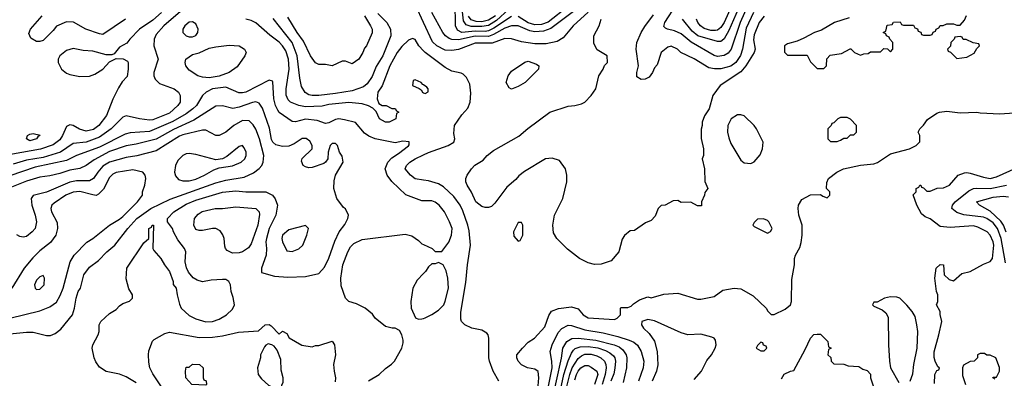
# Model space of a CAD drawing. Header units: inches. Extents: x 1793389 to 1900389, y 320802 to 470796.
# Tile 456 of 656: x 1847569 to 1853496, y 446528 to 448687. Entities that reach past the tile are written whole.
import ezdxf

# ---------------------------------------------------------------- set-up
doc = ezdxf.new("R2010")
doc.units = ezdxf.units.IN
doc.header["$MEASUREMENT"] = 0
doc.layers.add('B8444', color=7, linetype='Continuous')
doc.layers.add('B8454', color=7, linetype='Continuous')

msp = doc.modelspace()

# ---------------------------------------------------------------- linework, layer by layer
at = {"layer": 'B8444', "color": 2}
for points, elevation in [([(1850000, 448670.6), (1849953.6, 448770)], 410), ([(1848421.6, 448730), (1848370, 448685.1), (1848290.8, 448630), (1848231, 448570), (1848214.8, 448545.2), (1848170, 448522), (1848138, 448482), (1848123.6, 448476.4), (1848090, 448475.3), (1848010, 448498), (1847950, 448500.9), (1847890, 448513.2), (1847850, 448502.7), (1847810.8, 448470), (1847800.7, 448450), (1847800.7, 448430), (1847820.7, 448390), (1847850, 448364.9), (1847870, 448356.3), (1847930, 448345.5), (1847990, 448347.3), (1848021.5, 448358.5), (1848068.7, 448390), (1848110, 448434), (1848150, 448454), (1848191.6, 448451.6), (1848218, 448438), (1848222, 448430), (1848222, 448390), (1848215.3, 448344.7), (1848186.4, 448313.6), (1848163.5, 448276.5), (1848130.5, 448209.5), (1848090.5, 448110), (1848044.4, 448050), (1848014, 448026), (1847970, 448016.3), (1847928.3, 448028.3), (1847890, 448049.4), (1847870, 448053.2), (1847850, 448044), (1847826.4, 447990), (1847810, 447964.5), (1847770, 447933.3), (1847693.3, 447906.7), (1847470, 447866.9)], 410), ([(1848550, 448749.5), (1848437.3, 448650), (1848390, 448597.2), (1848379.1, 448570), (1848377.3, 448530), (1848402.8, 448450), (1848377.3, 448370), (1848377.3, 448350), (1848384, 448330), (1848410, 448304), (1848498, 448270), (1848524.7, 448250), (1848534.8, 448230), (1848534, 448190), (1848520.7, 448170), (1848470, 448125.1), (1848370, 448084.2), (1848350, 448082.4), (1848290, 448089.4), (1848210, 448109.2), (1848190, 448101.2), (1848119.1, 448030), (1848050, 447979.7), (1847970, 447949.7), (1847890, 447942), (1847814, 447890), (1847710, 447856.4), (1847610, 447841.7), (1847530, 447817.4)], 414), ([(1848206, 448690), (1848070, 448599), (1848050, 448601.2), (1847968, 448630), (1847892.5, 448672.5), (1847850, 448675.3), (1847790.7, 448649.3), (1847770, 448622), (1847710, 448562), (1847690, 448555.3), (1847670, 448555.3), (1847635.3, 448575.3), (1847624, 448604), (1847633.2, 448630), (1847703.7, 448710)], 406), ([(1849725.4, 448725.4), (1849779.1, 448670), (1849800.5, 448630), (1849803, 448590), (1849754.4, 448470), (1849715.1, 448404.9), (1849690, 448345.2), (1849659.9, 448300.1), (1849637.7, 448282.3), (1849570, 448259.6), (1849470, 448242), (1849370, 448231.5), (1849330, 448231.5), (1849310, 448235.6), (1849288.2, 448248.2), (1849265.6, 448285.6), (1849255.3, 448335.3), (1849239.8, 448470), (1849210, 448549.4), (1849093.9, 448693.9)], 410), ([(1849644.9, 448710), (1849680.7, 448650), (1849690.7, 448630), (1849690, 448608), (1849656, 448530), (1849644, 448516), (1849634.8, 448490), (1849610, 448448.7), (1849570, 448422), (1849530, 448438), (1849510, 448438), (1849450, 448408.7), (1849410, 448418), (1849370, 448418), (1849350, 448428), (1849319, 448470), (1849278.3, 448558.3), (1849239.5, 448610), (1849182.4, 448702.4)], 406), ([(1850000, 448500.2), (1849972.3, 448530), (1849950, 448568.7), (1849933.6, 448573.6), (1849910, 448564), (1849870, 448526), (1849841.6, 448490), (1849797.1, 448410), (1849750.3, 448289.7), (1849725.5, 448250), (1849721, 448210), (1849730, 448182), (1849750, 448171.3), (1849774, 448170), (1849810, 448152), (1849830, 448152), (1849838, 448138), (1849852, 448130), (1849838, 448122), (1849834, 448090), (1849794, 448070), (1849770, 448069.2), (1849735.3, 448090), (1849714, 448134), (1849694, 448154), (1849669.1, 448169.1), (1849630, 448181.2), (1849550, 448189.6), (1849430, 448176.3), (1849390, 448165.6), (1849290, 448162.4), (1849250, 448169.6), (1849199, 448190), (1849184.9, 448204.9), (1849173.6, 448233.6), (1849173.3, 448270), (1849191.1, 448388.9), (1849188, 448450), (1849170, 448499.3), (1849151.6, 448530), (1849130, 448552.3), (1849073.8, 448593.8), (1848990, 448669.2), (1848962.9, 448682.9), (1848930, 448689.6)], 414), ([(1850000, 447597), (1849990, 447597.2), (1849892.5, 447632.5), (1849810, 447712.3), (1849780.7, 447750), (1849769.4, 447790), (1849784.5, 447830), (1849810, 447856.3), (1849850, 447880.7), (1849910, 447926.8), (1849914, 447934), (1849912.5, 447952.5), (1849875.5, 447955.5), (1849830, 447946.6), (1849708.7, 447970), (1849670, 447986), (1849644.8, 448004.8), (1849590, 448069), (1849524.8, 448084.8), (1849490, 448089.5), (1849470, 448087), (1849430, 448066.6), (1849410, 448062.7), (1849360.1, 448080.1), (1849290, 448087.3), (1849230, 448072.7), (1849210, 448073.2), (1849130, 448129.3), (1849122.3, 448142.3), (1849109.7, 448169.7), (1849099.6, 448210), (1849092.7, 448312.7), (1849090, 448318), (1849070, 448324), (1848930, 448251.8), (1848910, 448247.3), (1848887.7, 448247.7), (1848810, 448280.7), (1848728.9, 448271.1), (1848690.8, 448250), (1848668.7, 448231.3), (1848632.7, 448170), (1848610.5, 448150), (1848570, 448119.7), (1848490, 448074.8), (1848350, 448014.3), (1848233.7, 448006.3), (1848202.9, 447997.1), (1848050, 447919.7), (1847910, 447869.6), (1847850, 447839.7), (1847661.1, 447798.9), (1847510, 447746.3)], 418), ([(1850000, 448294), (1849996.4, 448296.4), (1849986, 448310), (1849950, 448326), (1849938, 448322), (1849934, 448290), (1849972.7, 448272.7), (1849984.7, 448264.7), (1849994, 448250), (1850000, 448247)], 418), ([(1848270, 446501.2), (1848210, 446537.2), (1848170, 446553.2), (1848090, 446569), (1848050, 446594), (1848026.8, 446626.8), (1848017.2, 446650), (1848005.2, 446710), (1848009, 446730), (1848042, 446790), (1848048, 446810), (1848048, 446850), (1848058, 446870), (1848110, 446918), (1848150, 446942), (1848170, 446964.7), (1848190, 446978), (1848230, 446992), (1848248, 447010), (1848248, 447030), (1848225.6, 447065.6), (1848210, 447126), (1848213.2, 447190), (1848316.4, 447343.6), (1848346, 447370), (1848346, 447430), (1848362, 447438), (1848366, 447450), (1848374, 447450), (1848371.3, 447310), (1848376.9, 447296.9), (1848418, 447250), (1848441, 447210), (1848471.3, 447170), (1848492, 447110), (1848492.7, 447092.7), (1848511.1, 447071.1), (1848516, 447030), (1848530, 446974), (1848541, 446950), (1848590, 446906.8), (1848630, 446884.9), (1848690, 446868), (1848730, 446870.6), (1848770, 446884), (1848814, 446910), (1848850, 446944.7), (1848862, 446970), (1848854.6, 447014.6), (1848842, 447050), (1848838, 447090), (1848828, 447110), (1848810, 447122), (1848790, 447122), (1848721.4, 447118.6), (1848670, 447108.7), (1848638, 447118), (1848613.2, 447133.2), (1848586, 447166), (1848572.5, 447192.5), (1848565.2, 447230), (1848569.2, 447290), (1848561.2, 447310), (1848521.5, 447361.5), (1848494, 447410), (1848488.9, 447428.9), (1848458, 447470), (1848458, 447490), (1848497.2, 447530), (1848570, 447576.4), (1848630, 447600.3), (1848790, 447648.2), (1848870, 447657.6), (1848930, 447650.5), (1849050.6, 447650.6), (1849090.6, 447630.6), (1849107.5, 447607.5), (1849120.7, 447570), (1849110.5, 447510), (1849070.4, 447430), (1849054, 447370), (1849050.4, 447350), (1849055.5, 447310), (1849053.4, 447270), (1849024.7, 447190), (1849024.7, 447164.7), (1849103.5, 447143.5), (1849184, 447136), (1849290, 447141), (1849370, 447158), (1849403.2, 447196.8), (1849430, 447251.3), (1849466.2, 447353.8), (1849492.7, 447410), (1849526.3, 447453.7), (1849544, 447490), (1849548.7, 447510), (1849530, 447548), (1849517.2, 447557.2), (1849477.2, 447610), (1849460.9, 447670), (1849462.7, 447717.3), (1849469.2, 447750.8), (1849515.3, 447830), (1849510, 447866), (1849494, 447890), (1849482, 447930), (1849470, 447942), (1849450, 447942), (1849438, 447930), (1849426, 447890), (1849424.7, 447850), (1849410.7, 447829.3), (1849399.1, 447820.9), (1849330, 447797.2), (1849310, 447796), (1849290, 447801.2), (1849275.3, 447810), (1849264.7, 447835.3), (1849269.3, 447850.7), (1849328.7, 447910), (1849328.7, 447930), (1849315.5, 447955.5), (1849292.5, 447972.5), (1849270, 447972.7), (1849221.1, 447938.9), (1849190, 447925.2), (1849150, 447923.7), (1849110, 447932.7), (1849092.7, 447950), (1849085.3, 447965.3), (1849073.1, 448033.1), (1849030, 448155.3), (1849010, 448185.2), (1848990, 448192), (1848969.4, 448189.4), (1848890, 448159.6), (1848852.3, 448152.3), (1848790, 448169), (1848750, 448166), (1848617.8, 448082.2), (1848493.9, 448026.1), (1848390, 447968.2), (1848270, 447937.6), (1848210, 447927.8), (1848110, 447892.6), (1848017.5, 447842.5), (1847970, 447809.4), (1847930, 447792), (1847870, 447780.5), (1847810, 447760.7), (1847750, 447747.3), (1847690, 447739.6), (1847610, 447714.7), (1847498.8, 447670)], 422), ([(1847510, 446796.3), (1847610, 446806), (1847650, 446806), (1847730, 446786), (1847753.6, 446786.4), (1847782, 446798), (1847816.2, 446823.8), (1847886.6, 446910), (1847899.3, 446950), (1847909.4, 447010), (1847921.2, 447050), (1847934, 447070), (1847954, 447150), (1847990, 447196), (1848043.2, 447236.8), (1848094, 447290), (1848141.2, 447330), (1848219.5, 447430), (1848274.5, 447490), (1848359.3, 447550), (1848473.9, 447606.1), (1848750, 447705.7), (1848810, 447721.1), (1848920.5, 447739.5), (1848975.8, 447764.2), (1849010, 447790.7), (1849026.6, 447810), (1849035.1, 447830), (1849038, 447870), (1849013.3, 447970), (1848990, 448029), (1848974.9, 448054.9), (1848950, 448079), (1848910, 448080.9), (1848858.8, 448050), (1848810, 448009.2), (1848770, 447989.3), (1848749.4, 447989.4), (1848690, 448021.2), (1848670, 448022.7), (1848550, 447994.3), (1848530, 447986), (1848390, 447897), (1848273.1, 447866.9), (1848210, 447858), (1848110, 447829.7), (1848070, 447805.1), (1848039.3, 447770), (1848013.4, 447730), (1847990, 447716.2), (1847910, 447717.4), (1847870, 447709.7), (1847730, 447649.6), (1847650.7, 447629.3), (1847638.8, 447610), (1847642, 447570), (1847663, 447510), (1847670.6, 447469.4), (1847661, 447430), (1847644.7, 447410), (1847610, 447382), (1847590, 447378), (1847570, 447382), (1847552.5, 447392.5)], 426), ([(1850000, 447721.7), (1849950, 447729.2), (1849922, 447750), (1849889.2, 447790), (1849897.2, 447810), (1849917.2, 447830), (1849949, 447850), (1850000, 447873.5)], 414), ([(1847510, 446890.6), (1847690, 446934), (1847750, 446957.3), (1847790, 446986), (1847813.1, 447026.9), (1847829.6, 447070), (1847871.9, 447228.1), (1847897.2, 447270), (1847972.1, 447347.9), (1848008.7, 447370), (1848109, 447450), (1848170, 447485.5), (1848190, 447502), (1848279, 447590), (1848308.7, 447630), (1848308.7, 447650), (1848322, 447690), (1848329, 447730), (1848324, 447750), (1848310, 447768.7), (1848250, 447783.7), (1848150, 447766.6), (1848130, 447758), (1848110, 447736), (1848073.5, 447666.5), (1848044.1, 447635.9), (1848030, 447629.4), (1848010, 447632), (1847930, 447653), (1847890, 447647.8), (1847847.3, 447630), (1847776.7, 447583.3), (1847762.8, 447570), (1847756.3, 447550), (1847760.7, 447530), (1847794.4, 447465.6), (1847797.3, 447430), (1847786.8, 447390), (1847753.7, 447346.3), (1847690, 447295.1), (1847647.1, 447252.9), (1847596.3, 447190), (1847522, 447070)], 430), ([(1849668, 446512), (1849733.2, 446550), (1849770, 446587.3), (1849807.6, 446612.4), (1849825.2, 446630), (1849868.7, 446710), (1849878, 446742), (1849878, 446758), (1849868.9, 446788.9), (1849854.6, 446814.6), (1849828.7, 446828.7), (1849811.3, 446828.7), (1849770, 446839), (1849709.3, 446889.3), (1849692.9, 446912.9), (1849648.7, 446950), (1849595.5, 446975.5), (1849550, 446989.2), (1849529.5, 447009.5), (1849504.8, 447084.8), (1849502.7, 447130), (1849514.5, 447210), (1849544.5, 447290), (1849561, 447319), (1849580.1, 447339.9), (1849630, 447364), (1849890, 447396), (1849930, 447384.7), (1849970, 447358), (1849990, 447338), (1850000, 447333.5)], 418), ([(1850000, 447158.3), (1849961.4, 447118.6), (1849936, 447070), (1849922.8, 446990), (1849924.7, 446950), (1849951.6, 446891.6), (1849970, 446884.7), (1849990, 446886), (1850000, 446888.5)], 418), ([(1848426.6, 446470), (1848370, 446555.3), (1848353.2, 446590), (1848345.6, 446625.6), (1848344, 446670), (1848346.3, 446693.7), (1848369.3, 446750.7), (1848378, 446762), (1848442, 446798), (1848470, 446806), (1848650, 446773), (1848730, 446775.5), (1848790, 446783), (1848885.4, 446805.4), (1849007.3, 446812.7), (1849046, 446850), (1849070, 446852), (1849083.6, 446843.6), (1849130, 446794), (1849150, 446812), (1849176.9, 446796.9), (1849191.6, 446771.6), (1849266.8, 446726.8), (1849330, 446718), (1849350, 446724.7), (1849370, 446724.7), (1849450, 446751.3), (1849464.7, 446730), (1849470.8, 446670), (1849458, 446610), (1849461, 446570), (1849470.8, 446530), (1849467.1, 446507.1)], 418)]:
    msp.add_lwpolyline(points, dxfattribs=dict(at, elevation=elevation))
for points, elevation in [([(1848610, 448674), (1848590, 448672.7), (1848562.8, 448650), (1848551.3, 448630), (1848551.3, 448610), (1848572, 448590), (1848590, 448584), (1848610, 448584), (1848630, 448592), (1848642, 448610), (1848644, 448630), (1848630, 448662)], 418), ([(1848710, 448338), (1848670, 448340.7), (1848642, 448350), (1848590, 448384), (1848569, 448410), (1848564, 448430), (1848568.7, 448450), (1848610, 448477.3), (1848650, 448488), (1848710, 448514.9), (1848750, 448523.8), (1848830, 448533), (1848890, 448530.7), (1848922, 448510), (1848932, 448490), (1848924.7, 448470), (1848877.1, 448402.9), (1848830.4, 448369.6), (1848770, 448346.3)], 414), ([(1847630, 447957.2), (1847609, 447970), (1847615.3, 447990), (1847630, 447998.8), (1847650, 448001), (1847691.3, 447991.3), (1847678, 447982), (1847670, 447969.3)], 406), ([(1848910, 447928.7), (1848890, 447924), (1848816.8, 447863.2), (1848790, 447848.7), (1848750, 447844), (1848630, 447876), (1848590, 447881.2), (1848570, 447879), (1848550.7, 447869.3), (1848521.4, 447838.6), (1848506, 447810), (1848501, 447770), (1848507.1, 447747.1), (1848524.9, 447724.9), (1848550, 447716.3), (1848590, 447717.1), (1848630, 447727), (1848681.2, 447750), (1848736.6, 447783.4), (1848770, 447796), (1848850, 447807.7), (1848902, 447830), (1848924, 447850), (1848932.7, 447870), (1848932.1, 447892.1), (1848918.6, 447918.6)], 430), ([(1848850, 447281.2), (1848818, 447298), (1848808, 447310), (1848804, 447324), (1848799.3, 447370), (1848791.9, 447391.9), (1848774.8, 447414.8), (1848750, 447429), (1848729.1, 447429.1), (1848670, 447417.2), (1848650, 447417.2), (1848630, 447424), (1848617.2, 447450), (1848621.2, 447490), (1848643.9, 447516.1), (1848667.9, 447532.1), (1848746, 447550), (1848790, 447550.6), (1848870, 447560.7), (1848991, 447550), (1849010.4, 447530.4), (1849013.2, 447513.2), (1849001.6, 447450), (1848962, 447338), (1848945.8, 447314.2), (1848910, 447289.2), (1848890, 447282.7)], 418), ([(1849290, 447448), (1849190, 447421.2), (1849151, 447390), (1849147.3, 447370), (1849151, 447350), (1849176, 447296), (1849210, 447291), (1849250, 447306.8), (1849274, 447330), (1849298, 447390), (1849308, 447430)], 426), ([(1847710, 447146), (1847690, 447138), (1847670, 447118), (1847658, 447090), (1847662, 447070), (1847670, 447062), (1847690, 447064.7), (1847715.3, 447090), (1847718, 447130)], 434), ([(1849065.4, 446734.6), (1849050, 446728), (1849042, 446718), (1849018, 446670), (1849018, 446650), (1849001, 446590), (1849004.7, 446550), (1849023.5, 446523.5), (1849066.4, 446486.4), (1849130, 446454), (1849147.3, 446472.7), (1849147.3, 446487.3), (1849155.3, 446504.7), (1849155.3, 446530), (1849143.1, 446576.9), (1849140.4, 446640.4), (1849118, 446698), (1849100.4, 446720.4), (1849086, 446730)], 418), ([(1848690, 446486), (1848606, 446490), (1848568, 446530), (1848566, 446570), (1848570, 446594), (1848590, 446594), (1848610, 446612), (1848652, 446610), (1848674, 446590), (1848674, 446530), (1848678, 446518), (1848691.6, 446511.6), (1848694, 446490)], 414)]:
    msp.add_lwpolyline(points, close=True, dxfattribs=dict(at, elevation=elevation))
at = {"layer": 'B8454', "color": 2}
for points, elevation in [([(1851968.9, 448810), (1851906.5, 448670), (1851852, 448510), (1851833.8, 448486.2), (1851810, 448471.6), (1851770, 448466), (1851750, 448471.8), (1851611.9, 448551.9), (1851550, 448601.6), (1851510, 448619.6), (1851468, 448630), (1851455.5, 448635.5), (1851446.8, 448646.8), (1851452.3, 448670), (1851522, 448778)], 402), ([(1850530, 448706.9), (1850423.1, 448636.9), (1850390, 448620.7), (1850370, 448616.2), (1850310, 448618.1), (1850230.9, 448610.9), (1850204.4, 448624.4), (1850193, 448650), (1850190.8, 448790)], 402), ([(1850514, 448750), (1850438.2, 448681.8), (1850390, 448652.9), (1850350, 448645.6), (1850286.8, 448646.8), (1850257.3, 448657.3), (1850240.8, 448680.8), (1850229.8, 448770)], 398), ([(1850872.2, 448767.8), (1850750, 448673.1), (1850710, 448657.4), (1850670, 448656.5), (1850630, 448668.8), (1850570, 448706.9)], 402), ([(1851894, 448750), (1851837, 448623), (1851810, 448572.3), (1851798.3, 448561.7), (1851790, 448556.2), (1851770, 448555.6), (1851650.9, 448590.9), (1851618, 448618), (1851559.5, 448690)], 398), ([(1851870, 448806.6), (1851810, 448669.6), (1851790, 448639.6), (1851770, 448624.7), (1851757.7, 448622.3), (1851730, 448622.6), (1851690, 448635.1), (1851667.3, 448650), (1851651.8, 448670), (1851643.6, 448690)], 394), ([(1850990, 448733.2), (1850900.7, 448650), (1850841.4, 448578.6), (1850803.5, 448556.5), (1850738, 448542), (1850670, 448541.2), (1850590, 448553.2), (1850530, 448572.3), (1850490, 448574), (1850413.9, 448546.1), (1850310, 448546.9), (1850210, 448507.3), (1850170, 448501.6), (1850130, 448503.6), (1850079.3, 448530), (1850054.3, 448554.3), (1850000, 448670.6)], 410), ([(1850902.9, 448737.1), (1850765.5, 448634.5), (1850722.8, 448617.2), (1850670, 448613.3), (1850640.5, 448620.5), (1850570, 448649.7), (1850530, 448649.7), (1850490, 448636.8), (1850421.7, 448598.3), (1850390, 448586.2), (1850310, 448588.9), (1850210, 448566), (1850170, 448568.2), (1850154, 448574), (1850132.3, 448590), (1850117, 448610), (1850049.6, 448730)], 406), ([(1852050, 448709.4), (1852020.4, 448670), (1851990, 448595.3), (1851985.8, 448565.9), (1851995.8, 448510), (1851990.2, 448489.8), (1851940.4, 448410), (1851910, 448374), (1851786, 448290), (1851741, 448230), (1851718.8, 448150), (1851690.9, 448109.1), (1851678, 448070), (1851678, 448050), (1851671.1, 448028.9), (1851671.1, 447971.1), (1851684.7, 447910), (1851684.7, 447870), (1851678, 447850), (1851691.6, 447788.4), (1851692.7, 447712.7), (1851712, 447670), (1851692.7, 447647.3), (1851692, 447630), (1851674, 447590), (1851672.7, 447567.3), (1851650, 447566), (1851610, 447588), (1851550, 447586), (1851530, 447598), (1851503.6, 447596.4), (1851454, 447570), (1851430, 447568), (1851412, 447550), (1851395.3, 447504.7), (1851370, 447478), (1851336.9, 447463.1), (1851270, 447418), (1851243.6, 447416.4), (1851210, 447388), (1851195.3, 447364.7), (1851176, 447290), (1851130, 447235.3), (1851070, 447215.3), (1851030, 447214), (1850990, 447224), (1850938, 447250), (1850865.6, 447305.6), (1850802, 447370), (1850783.2, 447403.2), (1850779, 447450), (1850789.2, 447510), (1850839, 447610), (1850862, 447710), (1850862, 447750), (1850855.3, 447790), (1850819, 447839), (1850773.6, 447853.6), (1850734, 447850), (1850607.5, 447772.5), (1850573.7, 447746.3), (1850555.9, 447724.1), (1850502, 447678), (1850430, 447582), (1850410, 447562), (1850390, 447555.3), (1850370, 447555.3), (1850350, 447562), (1850315.3, 447590), (1850289.4, 447649.4), (1850262, 447690), (1850255.3, 447710), (1850255.3, 447730), (1850262, 447750), (1850288.7, 447790), (1850309.4, 447810.6), (1850358, 447842), (1850382, 447870), (1850421.2, 447898.8), (1850573.8, 447986.2), (1850627.7, 448032.3), (1850761.2, 448130), (1850870, 448167.3), (1850910, 448170.8), (1850950, 448181), (1850970, 448191), (1851009.4, 448230.6), (1851037.2, 448270), (1851055.3, 448350), (1851082, 448390), (1851089.1, 448410.9), (1851108, 448430), (1851106, 448470), (1851045.6, 448505.6), (1851024.1, 448544.1), (1851025.2, 448590), (1851057.2, 448650), (1851068.7, 448690)], 410), ([(1850432.2, 448710), (1850390, 448683.7), (1850350, 448673.7), (1850315.9, 448675.9), (1850287.2, 448687.2), (1850270, 448707.8)], 394), ([(1851986, 448730), (1851943.1, 448636.9), (1851920.3, 448510), (1851907.7, 448472.3), (1851879.3, 448430), (1851850, 448407.6), (1851790, 448391.5), (1851751.6, 448391.6), (1851718, 448398), (1851630, 448452.3), (1851549, 448489), (1851528, 448510), (1851490, 448528.7), (1851470, 448522), (1851431.3, 448490), (1851405.4, 448414.6), (1851390, 448398), (1851378, 448370), (1851358, 448342), (1851334, 448330), (1851310, 448328), (1851284, 448344), (1851284, 448370), (1851293.2, 448410), (1851279.5, 448510), (1851284.5, 448550), (1851309.7, 448610.3), (1851332.9, 448647.1), (1851383.6, 448716.4)], 406), ([(1852562, 448698), (1852474, 448670), (1852395.3, 448624.7), (1852354, 448610), (1852290, 448575.3), (1852250, 448558), (1852190, 448542), (1852172, 448530), (1852172.7, 448492.7), (1852190, 448474), (1852310, 448474), (1852330, 448434), (1852370, 448394), (1852410, 448394), (1852426, 448410), (1852428.4, 448451.6), (1852447.3, 448472.7), (1852516.4, 448483.6), (1852568.4, 448511.6), (1852571.6, 448511.6), (1852594, 448490), (1852630, 448474), (1852650, 448482), (1852676.4, 448483.6), (1852690, 448494), (1852750, 448494), (1852770, 448514), (1852792.7, 448512.7), (1852810, 448494), (1852826, 448510), (1852826, 448550), (1852806, 448570), (1852802, 448582), (1852786, 448590), (1852782, 448602), (1852766, 448610), (1852782, 448618), (1852790, 448654), (1852822, 448658), (1852828.4, 448671.6), (1852870, 448674), (1852878, 448658), (1852890, 448654), (1852950, 448654), (1852958, 448638), (1852972.7, 448632.7), (1852978, 448618), (1852992.7, 448612.7), (1852998, 448598), (1853010, 448594), (1853050, 448594), (1853062, 448598), (1853067.3, 448612.7), (1853082, 448618), (1853086, 448630), (1853102, 448638), (1853110, 448652), (1853127.3, 448652.7), (1853150, 448662), (1853190, 448662), (1853210, 448654), (1853230, 448654), (1853256.4, 448683.6), (1853268, 448712)], 414), ([(1850000, 447873.5), (1850030, 447887.3), (1850148, 447930), (1850182, 447950), (1850188.7, 447970), (1850182.7, 448002.7), (1850187, 448050), (1850230, 448114), (1850265.6, 448154.4), (1850280.7, 448190), (1850285.4, 448245.4), (1850278.9, 448298.9), (1850259.5, 448339.5), (1850238.6, 448358.6), (1850226, 448366), (1850170, 448378), (1850130, 448399.3), (1850010, 448489.4), (1850000, 448500.2)], 414), ([(1850000, 448247), (1850010, 448242), (1850027.3, 448252.7), (1850028, 448270), (1850020.4, 448280.4), (1850000, 448294)], 418), ([(1850690, 446482), (1850694.5, 446530), (1850689, 446569), (1850670, 446582), (1850626, 446590), (1850590, 446608.7), (1850568.7, 446630), (1850562, 446650), (1850562, 446670), (1850595.3, 446710), (1850630, 446744.7), (1850668.7, 446770), (1850730, 446838), (1850753.6, 446906.4), (1850770, 446931.3), (1850812.1, 446947.9), (1850890, 446957.3), (1850930, 446946), (1850961, 446910), (1850990, 446891), (1851150, 446882), (1851166, 446890), (1851186, 446910), (1851186, 446950), (1851190, 446954), (1851230, 446954), (1851250, 446962), (1851263.1, 446976.9), (1851300.2, 446999.8), (1851350, 447018), (1851370, 447011.3), (1851445.6, 447034.4), (1851530, 447041), (1851650, 447004.7), (1851670, 447004.7), (1851750, 447021), (1851802, 447058), (1851870, 447070.8), (1851910, 447066), (1851983.5, 447023.5), (1852062, 446950), (1852071.6, 446931.6), (1852092.7, 446912.7), (1852110, 446912), (1852176.4, 446943.6), (1852208, 446970), (1852214, 446990), (1852218, 447122), (1852234, 447210), (1852234, 447250), (1852239, 447270), (1852264.7, 447315.3), (1852273.6, 447346.4), (1852279, 447390), (1852279, 447450), (1852259, 447510), (1852255.3, 447550), (1852258, 447570), (1852276.4, 447603.6), (1852330, 447632), (1852390, 447634), (1852403.6, 447623.6), (1852430, 447614), (1852446, 447630), (1852446, 447650), (1852426, 447670), (1852427.3, 447707.3), (1852438, 447730), (1852488.7, 447770), (1852528, 447790), (1852630, 447810.7), (1852710, 447818.8), (1852732.1, 447827.9), (1852810, 447878.8), (1852926, 447910), (1852966, 447930), (1852987.3, 447952.7), (1852988, 447990), (1852978, 448010), (1852988, 448030), (1853010, 448052), (1853033.6, 448086.4), (1853090, 448124.7), (1853106, 448130), (1853150, 448136), (1853230, 448126), (1853330, 448131), (1853350, 448126), (1853470, 448121), (1853554.6, 448125.4)], 410), ([(1853076.4, 446496.4), (1853078, 446550), (1853090, 446574), (1853102, 446578), (1853106, 446590), (1853096.4, 446596.4), (1853079, 446630), (1853073.6, 446653.6), (1853073.6, 446686.4), (1853102.7, 446790), (1853119, 446870), (1853109, 446911), (1853109, 446929), (1853088.7, 446970), (1853095.3, 446990), (1853095.3, 447030), (1853088.7, 447050), (1853078, 447130), (1853086, 447190), (1853110, 447214), (1853130, 447212), (1853134, 447150), (1853163.6, 447123.6), (1853190, 447114), (1853240.4, 447159.6), (1853290, 447171.3), (1853370, 447216), (1853410, 447231), (1853425.2, 447250), (1853433, 447330), (1853429.4, 447350), (1853410, 447389), (1853392.7, 447410), (1853337.2, 447437.2), (1853310, 447445.1), (1853170, 447435.3), (1853110, 447442), (1853050, 447488.7), (1853020.2, 447500.2), (1852998, 447518), (1852968.7, 447570), (1852948.4, 447631.6), (1852966, 447650), (1852966, 447670), (1852982, 447678), (1852988.4, 447691.6), (1852994, 447690), (1852998, 447678), (1853010, 447674), (1853030, 447654), (1853050, 447654), (1853092.7, 447672.7), (1853130, 447674), (1853166, 447690), (1853218, 447750), (1853255.5, 447764.5), (1853270, 447767.3), (1853290, 447764), (1853370, 447738), (1853410, 447730.6), (1853450, 447741.6), (1853570, 447796)], 406), ([(1850454, 446510), (1850419, 446570), (1850397.2, 446630), (1850393.2, 446650), (1850394, 446770), (1850388.9, 446788.9), (1850380.4, 446800.4), (1850350, 446818), (1850290, 446829), (1850249.1, 446849.1), (1850229, 446869), (1850224.7, 446884.7), (1850225.2, 446925.2), (1850254.8, 447105.2), (1850263.7, 447210), (1850282, 447330), (1850275.3, 447415.3), (1850267.3, 447450), (1850236.1, 447536.1), (1850219.5, 447570), (1850182.7, 447622.7), (1850120.1, 447680.1), (1850090, 447698), (1850030, 447717.2), (1850000, 447721.7)], 414), ([(1853504, 447224), (1853477.6, 447370), (1853455.6, 447430), (1853430, 447464.7), (1853390.7, 447490.7), (1853370, 447497.3), (1853252.5, 447512.5), (1853210, 447525.6), (1853179.3, 447550), (1853183.7, 447570), (1853200.9, 447590), (1853283.3, 447656.7), (1853309.7, 447670.3), (1853330, 447673.4), (1853410, 447670.2), (1853510, 447690.4)], 402), ([(1853508.2, 447408.2), (1853490.9, 447450), (1853474.8, 447474.8), (1853410, 447535.1), (1853346, 447570), (1853329.2, 447590), (1853430, 447618.7), (1853490, 447624.6), (1853521.2, 447621.2)], 398), ([(1850000, 447333.5), (1850052, 447310), (1850070, 447292), (1850110, 447292), (1850152.1, 447347.9), (1850169.2, 447390), (1850172.7, 447430), (1850156, 447470), (1850125.2, 447530), (1850093.2, 447570), (1850070, 447589.2), (1850050, 447596), (1850000, 447597)], 418), ([(1850000, 446888.5), (1850010, 446891), (1850050, 446911), (1850090, 446938.8), (1850121.2, 446970), (1850130, 446992), (1850149.3, 447070), (1850145.2, 447130), (1850135.5, 447175.5), (1850118, 447210), (1850090, 447226), (1850070, 447218), (1850050, 447218), (1850030, 447198), (1850011.3, 447170), (1850000, 447158.3)], 418), ([(1852928.7, 446510), (1852946.3, 446553.7), (1852952.3, 446610), (1852971.8, 446710), (1852975.1, 446810), (1852969.5, 446849.5), (1852958.9, 446898.9), (1852941.2, 446930), (1852910, 446968.7), (1852868, 447010), (1852850, 447017.2), (1852810, 447019), (1852774, 447010), (1852730, 446986), (1852710, 446986), (1852702, 446970), (1852710, 446962), (1852759.8, 446939.8), (1852782.8, 446922.8), (1852796.8, 446896.8), (1852798.8, 446730), (1852804, 446630), (1852810.8, 446590), (1852861.4, 446501.4)], 410), ([(1851630, 446520.7), (1851672.7, 446570), (1851705.4, 446634.6), (1851733.2, 446670), (1851755.3, 446710), (1851762, 446730), (1851756.5, 446756.5), (1851749.1, 446769.1), (1851735.5, 446775.5), (1851670, 446792.7), (1851590.6, 446789.4), (1851550, 446800.9), (1851390, 446874), (1851350, 446882), (1851314, 446870), (1851311.3, 446850), (1851324.7, 446830), (1851357.5, 446797.5), (1851390, 446751.3), (1851406.4, 446690), (1851410.4, 446609.6), (1851402, 446570), (1851376.3, 446510)], 410), ([(1850741.7, 446430), (1850773.3, 446590), (1850773, 446630), (1850762, 446690), (1850773.6, 446730), (1850810, 446804), (1850833.4, 446826.6), (1850870, 446847.3), (1850890, 446844.9), (1850970, 446818.7), (1851082, 446802), (1851170, 446779.5), (1851238.3, 446758.3), (1851265.3, 446745.3), (1851287, 446727), (1851310.4, 446690), (1851326, 446630), (1851321.6, 446590), (1851294, 446510)], 406), ([(1852154.6, 446525.4), (1852170, 446552), (1852208.4, 446571.6), (1852230, 446574), (1852298, 446702), (1852328.7, 446770), (1852350, 446792), (1852370, 446794), (1852390, 446794), (1852434, 446750), (1852438, 446718), (1852454, 446710), (1852438, 446702), (1852434, 446670), (1852452.7, 446652.7), (1852454, 446630), (1852470, 446614), (1852530, 446612), (1852556.4, 446603.6), (1852619.6, 446599.6), (1852643.6, 446583.6), (1852670, 446574), (1852690, 446552), (1852691, 446531), (1852711.3, 446470)], 406), ([(1850770, 446375.5), (1850829.7, 446649.7), (1850838, 446710), (1850862, 446750), (1850892.7, 446767.3), (1850931.1, 446768.9), (1851037, 446757), (1851146.8, 446730), (1851176.7, 446716.7), (1851199.6, 446699.6), (1851219.3, 446670), (1851223.8, 446650), (1851221.6, 446590), (1851202, 446502)], 402), ([(1850809.8, 446390), (1850843.5, 446550), (1850870, 446633.4), (1850890, 446679.1), (1850902.8, 446697.2), (1850913.2, 446706.8), (1850942, 446718), (1850990, 446719.1), (1851050, 446710.2), (1851095.4, 446695.4), (1851121.6, 446681.6), (1851143.2, 446663.2), (1851152, 446650), (1851154.9, 446630), (1851151.5, 446588.5), (1851144.5, 446555.5), (1851126.5, 446510)], 398), ([(1853442, 446522), (1853426, 446530), (1853430, 446534), (1853450, 446534), (1853468, 446570), (1853467.3, 446592.7), (1853446, 446650), (1853410, 446666), (1853390, 446666), (1853376.4, 446676.4), (1853350, 446678), (1853334, 446670), (1853334, 446650), (1853314, 446630), (1853290, 446628), (1853250, 446606), (1853244.7, 446590), (1853244.7, 446544.7), (1853262, 446490)], 406), ([(1850826, 446334), (1850879.8, 446550), (1850894, 446590), (1850930, 446646.4), (1850950, 446663.7), (1850970, 446672.7), (1851010, 446672.4), (1851043, 446663), (1851068, 446650), (1851088.4, 446630), (1851097, 446610), (1851098.9, 446590), (1851092.4, 446550), (1851074.7, 446490)], 394), ([(1850910, 446518), (1850920.4, 446550), (1850930, 446570.4), (1850947.8, 446590), (1850970, 446604.4), (1850990, 446603.8), (1851010, 446595.5), (1851043.8, 446570), (1851048.8, 446550), (1851028.4, 446490)], 390)]:
    msp.add_lwpolyline(points, dxfattribs=dict(at, elevation=elevation))
for points, elevation in [([(1853230, 448586), (1853198, 448582), (1853194, 448570), (1853174, 448550), (1853172.7, 448527.3), (1853154, 448510), (1853158, 448498), (1853172.7, 448492.7), (1853210, 448454), (1853270, 448462), (1853314.6, 448485.4), (1853330, 448514), (1853346, 448530), (1853342, 448542), (1853308.4, 448548.4), (1853267.3, 448567.3), (1853248.4, 448568.4), (1853242, 448582)], 414), ([(1850530, 448268.7), (1850516.4, 448276.4), (1850498, 448310), (1850508.7, 448350), (1850530, 448378), (1850609.1, 448430.9), (1850630, 448438), (1850679.6, 448419.6), (1850694, 448410), (1850692, 448390), (1850611, 448310), (1850570, 448284)], 410), ([(1851910, 448115.3), (1851890, 448114), (1851851.3, 448090), (1851831, 448050), (1851830.7, 448010), (1851836.8, 447976.8), (1851850, 447942), (1851910, 447842), (1851930, 447824.7), (1851970, 447822), (1851990, 447831.3), (1852025.6, 447874.4), (1852041.2, 447910), (1852044, 447950), (1852004, 448030), (1851989.4, 448049.4), (1851930, 448108.7)], 414), ([(1852550, 448098), (1852510, 448098), (1852494, 448090), (1852470, 448066), (1852458, 448062), (1852454, 448050), (1852434, 448030), (1852434, 447970), (1852450, 447954), (1852490, 447954), (1852510, 447962), (1852530, 447974), (1852550, 447974), (1852570, 447994), (1852590, 447994), (1852606, 448010), (1852606, 448050), (1852570, 448088)], 414), ([(1850590, 447466), (1850570, 447466), (1850542, 447410), (1850543.6, 447383.6), (1850570, 447354), (1850582, 447358), (1850598, 447390), (1850598, 447450)], 414), ([(1852047.3, 447487.3), (1852010, 447486), (1851990, 447466), (1851982, 447450), (1851990, 447442), (1852070, 447402), (1852088, 447412), (1852098, 447430), (1852078, 447470), (1852070, 447478)], 414), ([(1852030, 446746), (1852010, 446726), (1852002, 446710), (1852030, 446694), (1852050, 446694), (1852066, 446710), (1852062, 446722), (1852047.3, 446727.3), (1852042, 446742)], 410)]:
    msp.add_lwpolyline(points, close=True, dxfattribs=dict(at, elevation=elevation))

doc.saveas('drawing.dxf')
